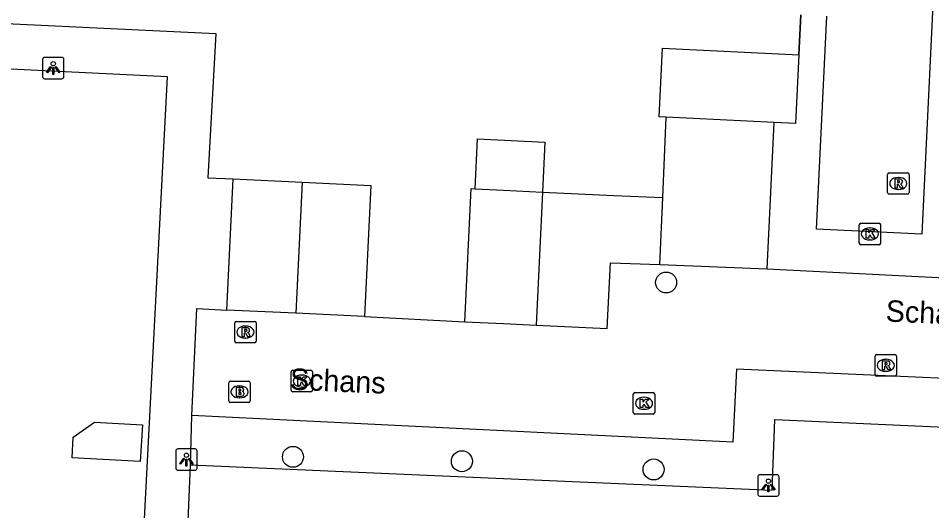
# Model space of a CAD drawing. Extents: x 162990 to 165007, y 383433 to 384336.
# Drawn here: x 164477.39 to 164519.96, y 383546.51 to 383569.48 of the extents above; entities that cross this region are included whole.
import ezdxf

# ---------------------------------------------------------------- set-up
doc = ezdxf.new("R2010")
doc.units = 0
for name, color, linetype in [('IMGEO_Boom', 7, 'Continuous'), ('IMGEO_Brandkraan', 7, 'Continuous'), ('IMGEO_Kolk', 7, 'Continuous'), ('IMGEO_Lichtpunt', 7, 'Continuous'), ('IMGEO_Muur', 7, 'Continuous'), ('IMGEO_Openbare_ruimte_label', 7, 'Continuous'), ('IMGEO_Pand', 7, 'Continuous'), ('IMGEO_Parkeervlak_open', 7, 'Continuous'), ('IMGEO_Rijbaan_lokaal_open', 7, 'Continuous'), ('IMGEO_Rioolput', 7, 'Continuous'), ('IMGEO_Voetpad_open', 7, 'Continuous')]:
    doc.layers.add(name, color=color, linetype=linetype)

msp = doc.modelspace()

# ---------------------------------------------------------------- linework, layer by layer
at = {"layer": 'IMGEO_Boom'}
for centre in [(164507.584, 383557.158), (164490.19, 383549.028), (164498.065, 383548.821), (164507, 383548.441)]:
    msp.add_circle(centre, 0.489, dxfattribs=at)
at = {"layer": 'IMGEO_Brandkraan'}
for p, q in [((164487.199, 383551.632), (164487.199, 383552.484)), ((164487.274, 383552.558), (164488.126, 383552.558)), ((164487.687, 383552.338), (164487.712, 383552.338)), ((164488.2, 383552.484), (164488.2, 383551.632)), ((164488.126, 383551.558), (164487.274, 383551.558)), ((164487.71, 383551.778), (164487.685, 383551.778))]:
    msp.add_line(p, q, dxfattribs=at)
for points in [[(164487.199, 383551.632), (164487.199, 383552.484)], [(164487.274, 383552.558), (164488.126, 383552.558)], [(164488.2, 383552.484), (164488.2, 383551.632)], [(164487.547, 383552.258), (164487.547, 383551.858), (164487.76, 383551.858)], [(164487.778, 383552.258), (164487.547, 383552.258)], [(164487.726, 383552.177), (164487.672, 383552.177), (164487.672, 383552.101)], [(164487.672, 383552.101), (164487.725, 383552.101)], [(164487.734, 383552.025), (164487.672, 383552.025), (164487.672, 383551.944)], [(164487.672, 383551.944), (164487.734, 383551.944)], [(164488.126, 383551.558), (164487.274, 383551.558)]]:
    msp.add_lwpolyline(points, dxfattribs=at)
for centre, radius, start, end in [((164487.276, 383552.482), 0.0765, 91.552, 178.448), ((164487.276, 383552.482), 0.0765, 91.552, 178.448), ((164488.124, 383552.482), 0.0765, 1.552, 88.448), ((164488.124, 383552.482), 0.0765, 1.552, 88.448), ((164487.727, 383552.139), 0.0379, 267.8285, 90.9355), ((164487.735, 383551.984), 0.0404, 269.8759, 90.5077), ((164487.782, 383552.113), 0.145, 59.4692, 91.5367), ((164487.807, 383552.16), 0.0922, 285.5137, 58.1501), ((164487.812, 383551.968), 0.105, 301.3115, 78.989), ((164487.276, 383551.634), 0.0765, 181.552, 268.448), ((164487.276, 383551.634), 0.0765, 181.552, 268.448), ((164487.766, 383552.109), 0.251, 268.6676, 293.5347), ((164488.124, 383551.634), 0.0765, 271.552, 358.448), ((164488.124, 383551.634), 0.0765, 271.552, 358.448)]:
    msp.add_arc(centre, radius, start, end, dxfattribs=at)
for centre, major_axis, ratio, start_param, end_param in [((164487.686, 383552.058), (-0.387, 0.002), 0.722429, 4.712389, 7.853982), ((164487.711, 383552.058), (-0.39, 0.002), 0.717154, 1.570796, 4.712389)]:
    msp.add_ellipse(centre, major_axis=major_axis, ratio=ratio, start_param=start_param, end_param=end_param, dxfattribs=at)
at = {"layer": 'IMGEO_Kolk'}
for p, q in [((164516.582, 383558.996), (164516.582, 383559.848)), ((164516.657, 383559.922), (164517.509, 383559.922)), ((164517.07, 383559.702), (164517.095, 383559.702)), ((164517.583, 383559.848), (164517.583, 383558.996)), ((164517.093, 383559.142), (164517.068, 383559.142)), ((164517.509, 383558.922), (164516.657, 383558.922)), ((164490.103, 383552.136), (164490.103, 383552.988)), ((164490.178, 383553.062), (164491.03, 383553.062)), ((164490.591, 383552.842), (164490.616, 383552.842)), ((164491.104, 383552.988), (164491.104, 383552.136)), ((164491.03, 383552.062), (164490.178, 383552.062)), ((164490.614, 383552.282), (164490.589, 383552.282)), ((164506.053, 383551.097), (164506.053, 383551.949)), ((164506.128, 383552.023), (164506.98, 383552.023)), ((164507.054, 383551.949), (164507.054, 383551.097)), ((164506.541, 383551.803), (164506.566, 383551.803)), ((164506.564, 383551.243), (164506.539, 383551.243)), ((164506.98, 383551.023), (164506.128, 383551.023))]:
    msp.add_line(p, q, dxfattribs=at)
for points in [[(164516.582, 383558.996), (164516.582, 383559.848)], [(164516.657, 383559.922), (164517.509, 383559.922)], [(164516.903, 383559.622), (164517.026, 383559.622), (164517.026, 383559.471), (164517.156, 383559.622), (164517.32, 383559.622), (164517.174, 383559.471), (164517.327, 383559.222), (164517.175, 383559.222), (164517.09, 383559.386), (164517.026, 383559.319), (164517.026, 383559.222), (164516.903, 383559.222), (164516.903, 383559.622)], [(164517.583, 383559.848), (164517.583, 383558.996)], [(164517.509, 383558.922), (164516.657, 383558.922)], [(164490.103, 383552.136), (164490.103, 383552.988)], [(164490.178, 383553.062), (164491.03, 383553.062)], [(164490.424, 383552.762), (164490.547, 383552.762), (164490.547, 383552.611), (164490.677, 383552.762), (164490.841, 383552.762), (164490.695, 383552.611), (164490.848, 383552.362), (164490.696, 383552.362), (164490.611, 383552.526), (164490.547, 383552.459), (164490.547, 383552.362), (164490.424, 383552.362), (164490.424, 383552.762)], [(164491.104, 383552.988), (164491.104, 383552.136)], [(164491.03, 383552.062), (164490.178, 383552.062)], [(164506.053, 383551.097), (164506.053, 383551.949)], [(164506.128, 383552.023), (164506.98, 383552.023)], [(164507.054, 383551.949), (164507.054, 383551.097)], [(164506.374, 383551.723), (164506.497, 383551.723), (164506.497, 383551.572), (164506.627, 383551.723), (164506.791, 383551.723), (164506.645, 383551.572), (164506.798, 383551.323), (164506.646, 383551.323), (164506.561, 383551.487), (164506.497, 383551.42), (164506.497, 383551.323), (164506.374, 383551.323), (164506.374, 383551.723)], [(164506.98, 383551.023), (164506.128, 383551.023)]]:
    msp.add_lwpolyline(points, dxfattribs=at)
for centre, start, end in [((164516.659, 383559.846), 91.552, 178.448), ((164516.659, 383559.846), 91.552, 178.448), ((164517.507, 383559.846), 1.552, 88.448), ((164517.507, 383559.846), 1.552, 88.448), ((164516.659, 383558.998), 181.552, 268.448), ((164516.659, 383558.998), 181.552, 268.448), ((164517.507, 383558.998), 271.552, 358.448), ((164517.507, 383558.998), 271.552, 358.448), ((164490.18, 383552.986), 91.552, 178.448), ((164490.18, 383552.986), 91.552, 178.448), ((164491.028, 383552.986), 1.552, 88.448), ((164491.028, 383552.986), 1.552, 88.448), ((164490.18, 383552.138), 181.552, 268.448), ((164490.18, 383552.138), 181.552, 268.448), ((164491.028, 383552.138), 271.552, 358.448), ((164491.028, 383552.138), 271.552, 358.448), ((164506.13, 383551.947), 91.552, 178.448), ((164506.13, 383551.947), 91.552, 178.448), ((164506.978, 383551.947), 1.552, 88.448), ((164506.978, 383551.947), 1.552, 88.448), ((164506.13, 383551.099), 181.552, 268.448), ((164506.13, 383551.099), 181.552, 268.448), ((164506.978, 383551.099), 271.552, 358.448), ((164506.978, 383551.099), 271.552, 358.448)]:
    msp.add_arc(centre, 0.0765, start, end, dxfattribs=at)
for centre, major_axis, ratio, start_param, end_param in [((164517.069, 383559.422), (-0.387, 0.002), 0.722429, 4.712389, 7.853982), ((164517.094, 383559.422), (-0.39, 0.002), 0.717154, 1.570796, 4.712389), ((164490.59, 383552.562), (-0.387, 0.002), 0.722429, 4.712389, 7.853982), ((164490.615, 383552.562), (-0.39, 0.002), 0.717154, 1.570796, 4.712389), ((164506.54, 383551.523), (-0.387, 0.002), 0.722429, 4.712389, 7.853982), ((164506.565, 383551.523), (-0.39, 0.002), 0.717154, 1.570796, 4.712389)]:
    msp.add_ellipse(centre, major_axis=major_axis, ratio=ratio, start_param=start_param, end_param=end_param, dxfattribs=at)
at = {"layer": 'IMGEO_Lichtpunt'}
for p, q in [((164479.419, 383567.656), (164478.611, 383567.656)), ((164479.419, 383567.656), (164478.611, 383567.656)), ((164478.517, 383567.561), (164478.517, 383566.754)), ((164478.517, 383567.561), (164478.517, 383566.754)), ((164479.513, 383566.754), (164479.513, 383567.561)), ((164479.513, 383566.754), (164479.513, 383567.561)), ((164478.611, 383566.66), (164479.419, 383566.66)), ((164478.611, 383566.66), (164479.419, 383566.66)), ((164485.63, 383549.4), (164484.822, 383549.4)), ((164485.63, 383549.4), (164484.822, 383549.4)), ((164484.728, 383549.305), (164484.728, 383548.498)), ((164484.728, 383549.305), (164484.728, 383548.498)), ((164485.724, 383548.498), (164485.724, 383549.305)), ((164485.724, 383548.498), (164485.724, 383549.305)), ((164484.822, 383548.404), (164485.63, 383548.404)), ((164484.822, 383548.404), (164485.63, 383548.404)), ((164511.855, 383548.096), (164511.855, 383547.289)), ((164511.855, 383548.096), (164511.855, 383547.289)), ((164512.757, 383548.191), (164511.949, 383548.191)), ((164512.757, 383548.191), (164511.949, 383548.191)), ((164512.851, 383547.289), (164512.851, 383548.096)), ((164512.851, 383547.289), (164512.851, 383548.096)), ((164511.949, 383547.195), (164512.757, 383547.195)), ((164511.949, 383547.195), (164512.757, 383547.195))]:
    msp.add_line(p, q, dxfattribs=at)
for points in [[(164478.891, 383567.225), (164478.93, 383567.197), (164478.742, 383566.935), (164478.704, 383566.962), (164478.891, 383567.225)], [(164479.103, 383567.197), (164479.141, 383567.224), (164479.328, 383566.962), (164479.289, 383566.934), (164479.103, 383567.197)], [(164478.993, 383567.177), (164479.04, 383567.177), (164479.04, 383566.855), (164478.993, 383566.855), (164478.993, 383567.177)], [(164485.102, 383548.969), (164485.141, 383548.941), (164484.953, 383548.679), (164484.915, 383548.706), (164485.102, 383548.969)], [(164485.204, 383548.921), (164485.251, 383548.921), (164485.251, 383548.599), (164485.204, 383548.599), (164485.204, 383548.921)], [(164485.314, 383548.941), (164485.352, 383548.968), (164485.539, 383548.706), (164485.5, 383548.678), (164485.314, 383548.941)], [(164512.229, 383547.76), (164512.268, 383547.732), (164512.08, 383547.47), (164512.042, 383547.497), (164512.229, 383547.76)], [(164512.331, 383547.712), (164512.378, 383547.712), (164512.378, 383547.39), (164512.331, 383547.39), (164512.331, 383547.712)], [(164512.441, 383547.732), (164512.479, 383547.759), (164512.666, 383547.497), (164512.627, 383547.469), (164512.441, 383547.732)]]:
    msp.add_lwpolyline(points, dxfattribs=at)
for centre in [(164479.016, 383567.359), (164485.227, 383549.103), (164512.354, 383547.894)]:
    msp.add_circle(centre, 0.0994, dxfattribs=at)
for centre, start, end in [((164478.611, 383567.561), 90, 180), ((164478.611, 383567.561), 90, 180), ((164479.419, 383567.561), 0, 90), ((164479.419, 383567.561), 0, 90), ((164478.611, 383566.754), 180, 270), ((164478.611, 383566.754), 180, 270), ((164479.419, 383566.754), 270, 0), ((164479.419, 383566.754), 270, 360), ((164484.822, 383549.305), 90, 180), ((164484.822, 383549.305), 90, 180), ((164485.63, 383549.305), 0, 90), ((164485.63, 383549.305), 0, 90), ((164484.822, 383548.498), 180, 270), ((164484.822, 383548.498), 180, 270), ((164485.63, 383548.498), 270, 0), ((164485.63, 383548.498), 270, 360), ((164511.949, 383548.096), 90, 180), ((164511.949, 383548.096), 90, 180), ((164512.757, 383548.096), 0, 90), ((164512.757, 383548.096), 0, 90), ((164511.949, 383547.289), 180, 270), ((164511.949, 383547.289), 180, 270), ((164512.757, 383547.289), 270, 0), ((164512.757, 383547.289), 270, 360)]:
    msp.add_arc(centre, 0.0946, start, end, dxfattribs=at)
at = {"layer": 'IMGEO_Muur'}
msp.add_lwpolyline([(164513.864, 383569.637), (164513.774, 383567.776)], dxfattribs=at)
at = {"layer": 'IMGEO_Pand'}
for points in [[(164507.59, 383564.865), (164507.265, 383564.881), (164507.419, 383568.081), (164513.774, 383567.776)], [(164513.774, 383567.776), (164513.62, 383564.576), (164512.622, 383564.624)], [(164512.622, 383564.624), (164507.59, 383564.865)], [(164498.682, 383561.525), (164498.792, 383563.862), (164501.935, 383563.709), (164501.821, 383561.377)], [(164487.112, 383555.875), (164487.406, 383561.985)], [(164487.406, 383561.985), (164490.615, 383561.832)], [(164490.615, 383561.832), (164490.32, 383555.721)], [(164490.615, 383561.832), (164493.824, 383561.678), (164493.531, 383555.567)], [(164498.195, 383555.33), (164498.493, 383561.534), (164498.682, 383561.525)], [(164498.682, 383561.525), (164500, 383561.463), (164501.821, 383561.377)], [(164501.821, 383561.377), (164501.527, 383555.168)], [(164501.821, 383561.377), (164505.14, 383561.221), (164507.425, 383561.114)], [(164507.287, 383557.992), (164507.425, 383561.114)], [(164501.527, 383555.168), (164504.84, 383555.007), (164504.988, 383558.081), (164507.287, 383557.992)], [(164490.32, 383555.721), (164487.112, 383555.875)], [(164493.531, 383555.567), (164490.32, 383555.721)], [(164498.195, 383555.33), (164500, 383555.242), (164501.527, 383555.168)], [(164483.072, 383548.814), (164479.895, 383548.987), (164479.952, 383549.948), (164480.941, 383550.649), (164483.176, 383550.518), (164483.072, 383548.814)]]:
    msp.add_lwpolyline(points, dxfattribs=at)
at = {"layer": 'IMGEO_Parkeervlak_open'}
msp.add_lwpolyline([(164507.425, 383561.114), (164507.59, 383564.865)], dxfattribs=at)
at = {"layer": 'IMGEO_Rijbaan_lokaal_open'}
for points in [[(164521.228, 383595.378), (164519.5, 383559.415), (164514.596, 383559.651), (164515.073, 383569.579)], [(164512.295, 383557.795), (164520.575, 383557.378), (164520.908, 383564.366)], [(164507.287, 383557.992), (164512.295, 383557.795)], [(164529.151, 383556.996), (164528.939, 383552.3), (164510.857, 383553.114), (164510.691, 383549.718), (164500, 383550.24), (164485.471, 383550.949)], [(164485.471, 383550.949), (164485.71, 383555.943), (164487.112, 383555.875)], [(164493.531, 383555.567), (164498.195, 383555.33)]]:
    msp.add_lwpolyline(points, dxfattribs=at)
at = {"layer": 'IMGEO_Rioolput'}
for p, q in [((164517.904, 383561.35), (164517.904, 383562.202)), ((164517.979, 383562.276), (164518.831, 383562.276)), ((164518.905, 383562.202), (164518.905, 383561.35)), ((164518.392, 383562.056), (164518.417, 383562.056)), ((164518.831, 383561.276), (164517.979, 383561.276)), ((164518.415, 383561.496), (164518.39, 383561.496)), ((164487.55, 383555.346), (164488.402, 383555.346)), ((164487.475, 383554.42), (164487.475, 383555.272)), ((164487.963, 383555.126), (164487.988, 383555.126)), ((164488.476, 383555.272), (164488.476, 383554.42)), ((164487.986, 383554.566), (164487.961, 383554.566)), ((164488.402, 383554.346), (164487.55, 383554.346)), ((164517.321, 383552.869), (164517.321, 383553.721)), ((164517.396, 383553.795), (164518.248, 383553.795)), ((164518.322, 383553.721), (164518.322, 383552.869)), ((164517.809, 383553.575), (164517.834, 383553.575)), ((164518.248, 383552.795), (164517.396, 383552.795)), ((164517.832, 383553.015), (164517.807, 383553.015))]:
    msp.add_line(p, q, dxfattribs=at)
for points in [[(164517.904, 383561.35), (164517.904, 383562.202)], [(164517.979, 383562.276), (164518.831, 383562.276)], [(164518.905, 383562.202), (164518.905, 383561.35)], [(164518.493, 383561.974), (164518.241, 383561.976), (164518.241, 383561.576)], [(164518.241, 383561.576), (164518.365, 383561.576), (164518.365, 383561.738), (164518.376, 383561.738)], [(164518.419, 383561.895), (164518.365, 383561.895), (164518.365, 383561.814)], [(164518.365, 383561.814), (164518.417, 383561.814)], [(164518.423, 383561.709), (164518.494, 383561.576), (164518.634, 383561.576), (164518.569, 383561.702)], [(164518.831, 383561.276), (164517.979, 383561.276)], [(164487.55, 383555.346), (164488.402, 383555.346)], [(164487.475, 383554.42), (164487.475, 383555.272)], [(164488.064, 383555.044), (164487.812, 383555.046), (164487.812, 383554.646)], [(164487.99, 383554.965), (164487.936, 383554.965), (164487.936, 383554.884)], [(164487.936, 383554.884), (164487.988, 383554.884)], [(164488.476, 383555.272), (164488.476, 383554.42)], [(164487.812, 383554.646), (164487.936, 383554.646), (164487.936, 383554.808), (164487.947, 383554.808)], [(164487.994, 383554.779), (164488.065, 383554.646), (164488.205, 383554.646), (164488.14, 383554.772)], [(164488.402, 383554.346), (164487.55, 383554.346)], [(164517.321, 383552.869), (164517.321, 383553.721)], [(164517.396, 383553.795), (164518.248, 383553.795)], [(164518.322, 383553.721), (164518.322, 383552.869)], [(164517.91, 383553.493), (164517.658, 383553.495), (164517.658, 383553.095)], [(164517.658, 383553.095), (164517.782, 383553.095), (164517.782, 383553.257), (164517.793, 383553.257)], [(164517.836, 383553.414), (164517.782, 383553.414), (164517.782, 383553.333)], [(164517.782, 383553.333), (164517.834, 383553.333)], [(164517.84, 383553.228), (164517.911, 383553.095), (164518.051, 383553.095), (164517.986, 383553.221)], [(164518.248, 383552.795), (164517.396, 383552.795)]]:
    msp.add_lwpolyline(points, dxfattribs=at)
for centre, radius, start, end in [((164517.981, 383562.2), 0.0765, 91.552, 178.448), ((164517.981, 383562.2), 0.0765, 91.552, 178.448), ((164518.829, 383562.2), 0.0765, 1.552, 88.448), ((164518.829, 383562.2), 0.0765, 1.552, 88.448), ((164518.375, 383561.685), 0.0533, 26.0293, 88.6989), ((164518.401, 383562.003), 0.19, 274.7715, 282.9687), ((164518.425, 383561.799), 0.0964, 77.0061, 93.1865), ((164518.439, 383561.856), 0.0378, 276.6634, 79.6772), ((164518.492, 383561.864), 0.109, 350.3612, 89.416), ((164518.49, 383561.864), 0.112, 277.5842, 350.9817), ((164518.474, 383561.649), 0.108, 29.5134, 73.7905), ((164517.981, 383561.352), 0.0765, 181.552, 268.448), ((164517.981, 383561.352), 0.0765, 181.552, 268.448), ((164518.829, 383561.352), 0.0765, 271.552, 358.448), ((164518.829, 383561.352), 0.0765, 271.552, 358.448), ((164487.552, 383555.27), 0.0765, 91.552, 178.448), ((164487.552, 383555.27), 0.0765, 91.552, 178.448), ((164488.4, 383555.27), 0.0765, 1.552, 88.448), ((164488.4, 383555.27), 0.0765, 1.552, 88.448), ((164487.972, 383555.073), 0.19, 274.7715, 282.9687), ((164487.996, 383554.869), 0.0964, 77.0061, 93.1865), ((164488.01, 383554.926), 0.0378, 276.6634, 79.6772), ((164488.063, 383554.934), 0.109, 350.3612, 89.416), ((164488.061, 383554.934), 0.112, 277.5842, 350.9817), ((164487.946, 383554.755), 0.0533, 26.0293, 88.6989), ((164488.045, 383554.719), 0.108, 29.5134, 73.7905), ((164487.552, 383554.422), 0.0765, 181.552, 268.448), ((164487.552, 383554.422), 0.0765, 181.552, 268.448), ((164488.4, 383554.422), 0.0765, 271.552, 358.448), ((164488.4, 383554.422), 0.0765, 271.552, 358.448), ((164517.398, 383553.719), 0.0765, 91.552, 178.448), ((164517.398, 383553.719), 0.0765, 91.552, 178.448), ((164518.246, 383553.719), 0.0765, 1.552, 88.448), ((164518.246, 383553.719), 0.0765, 1.552, 88.448), ((164517.792, 383553.204), 0.0533, 26.0293, 88.6989), ((164517.818, 383553.522), 0.19, 274.7715, 282.9687), ((164517.842, 383553.318), 0.0964, 77.0061, 93.1865), ((164517.856, 383553.375), 0.0378, 276.6634, 79.6772), ((164517.909, 383553.383), 0.109, 350.3612, 89.416), ((164517.907, 383553.383), 0.112, 277.5842, 350.9817), ((164517.891, 383553.168), 0.108, 29.5134, 73.7905), ((164517.398, 383552.871), 0.0765, 181.552, 268.448), ((164517.398, 383552.871), 0.0765, 181.552, 268.448), ((164518.246, 383552.871), 0.0765, 271.552, 358.448), ((164518.246, 383552.871), 0.0765, 271.552, 358.448)]:
    msp.add_arc(centre, radius, start, end, dxfattribs=at)
for centre, major_axis, ratio, start_param, end_param in [((164518.391, 383561.776), (-0.387, 0.002), 0.722429, 4.712389, 7.853982), ((164518.416, 383561.776), (-0.39, 0.002), 0.717154, 1.570796, 4.712389), ((164487.962, 383554.846), (-0.387, 0.002), 0.722429, 4.712389, 7.853982), ((164487.987, 383554.846), (-0.39, 0.002), 0.717154, 1.570796, 4.712389), ((164517.808, 383553.295), (-0.387, 0.002), 0.722429, 4.712389, 7.853982), ((164517.833, 383553.295), (-0.39, 0.002), 0.717154, 1.570796, 4.712389)]:
    msp.add_ellipse(centre, major_axis=major_axis, ratio=ratio, start_param=start_param, end_param=end_param, dxfattribs=at)
at = {"layer": 'IMGEO_Voetpad_open'}
for points in [[(164472.235, 383569.449), (164486.594, 383568.773), (164486.219, 383562.044), (164487.406, 383561.985)], [(164513.774, 383567.776), (164513.864, 383569.637)], [(164483.115, 383543.156), (164484.342, 383566.747), (164474.157, 383567.244), (164474.064, 383565.291)], [(164512.295, 383557.795), (164512.622, 383564.624)], [(164485.409, 383548.65), (164485.471, 383550.949)], [(164485.409, 383548.65), (164500, 383548.021), (164512.533, 383547.48), (164512.648, 383550.77), (164530.906, 383549.948)], [(164485.215, 383543.771), (164485.409, 383548.65)]]:
    msp.add_lwpolyline(points, dxfattribs=at)

# ---------------------------------------------------------------- texts
at = {"layer": 'IMGEO_Openbare_ruimte_label'}
for rotation, p in [(357.4209, (164517.804, 383555.342)), (357.5353, (164490.032, 383552.163))]:
    msp.add_text('Schans', height=1, rotation=rotation, dxfattribs=at).set_placement(p)

doc.saveas('drawing.dxf')
